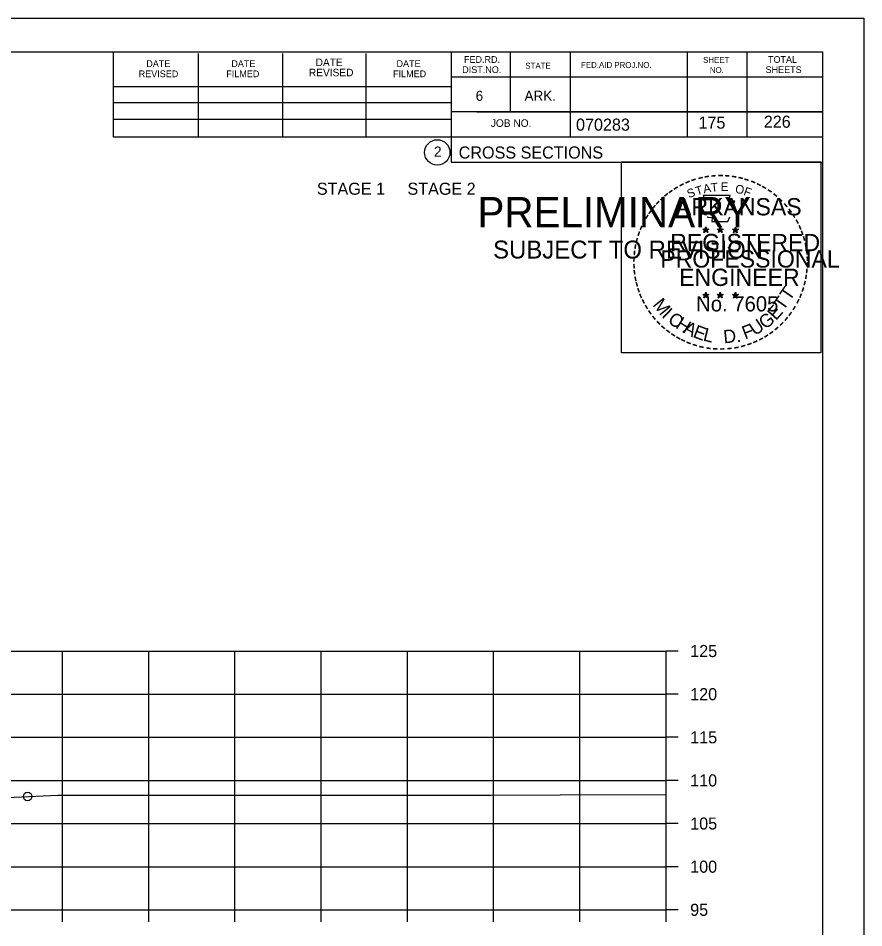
# Model space of a CAD drawing. Extents: x 1175611 to 1176402, y -433344 to -416213.
# Drawn here: x 1175845.8 to 1175943.9, y -427262.2 to -427156.7 of the extents above; entities that cross this region are included whole.
import ezdxf

# ---------------------------------------------------------------- set-up
doc = ezdxf.new("R2010")
doc.units = 0
for name, color, linetype in [('Default', 7, 'Continuous'), ('R_Axis', 7, 'Continuous'), ('R_Axis Annot', 7, 'Continuous'), ('R_Border', 7, 'Continuous'), ('R_Border Notes', 7, 'Continuous'), ('R_Border PE', 7, 'Continuous'), ('R_Border Prem', 7, 'Continuous'), ('R_Exist Surface', 7, 'Continuous'), ('R_Grid', 7, 'Continuous'), ('R_No Plot', 7, 'Continuous')]:
    doc.layers.add(name, color=color, linetype=linetype)

msp = doc.modelspace()

# ---------------------------------------------------------------- linework, layer by layer
at = {"layer": 'R_Axis'}
for p, q in [((1175920.97, -427260.09), (1175920.97, -427230.09)), ((1175922.37, -427230.09), (1175920.97, -427230.09)), ((1175922.37, -427235.09), (1175920.97, -427235.09)), ((1175922.37, -427240.09), (1175920.97, -427240.09)), ((1175922.37, -427245.09), (1175920.97, -427245.09)), ((1175922.37, -427250.09), (1175920.97, -427250.09)), ((1175922.37, -427255.09), (1175920.97, -427255.09)), ((1175640.97, -427260.09), (1175920.97, -427260.09)), ((1175850.97, -427261.49), (1175850.97, -427260.09)), ((1175860.97, -427261.49), (1175860.97, -427260.09)), ((1175870.97, -427261.49), (1175870.97, -427260.09)), ((1175880.97, -427261.49), (1175880.97, -427260.09)), ((1175890.97, -427261.49), (1175890.97, -427260.09)), ((1175900.97, -427261.49), (1175900.97, -427260.09)), ((1175910.97, -427261.49), (1175910.97, -427260.09)), ((1175920.97, -427261.49), (1175920.97, -427260.09)), ((1175922.37, -427260.09), (1175920.97, -427260.09))]:
    msp.add_line(p, q, dxfattribs=at)
at = {"layer": 'R_Border'}
for p, q in [((1175622.97, -427160.63), (1175939.15, -427160.63)), ((1175856.89, -427170.51), (1175856.89, -427160.63)), ((1175866.75, -427170.51), (1175866.75, -427160.83)), ((1175876.51, -427170.51), (1175876.51, -427160.83)), ((1175886.19, -427170.51), (1175886.19, -427160.83)), ((1175896.05, -427160.63), (1175896.05, -427173.43)), ((1175902.89, -427160.63), (1175902.89, -427167.57)), ((1175909.83, -427160.63), (1175909.83, -427170.51)), ((1175923.41, -427160.63), (1175923.41, -427170.51)), ((1175930.35, -427160.63), (1175930.35, -427170.51)), ((1175939.15, -427366.09), (1175939.15, -427160.63)), ((1175939.15, -427163.57), (1175896.05, -427163.57)), ((1175939.15, -427163.55), (1175939.15, -427163.55)), ((1175856.89, -427164.65), (1175896.05, -427164.65)), ((1175856.89, -427166.51), (1175896.05, -427166.51)), ((1175939.15, -427167.57), (1175896.05, -427167.57)), ((1175899.01, -427167.57), (1175939.15, -427167.57)), ((1175856.89, -427170.51), (1175856.89, -427168.45)), ((1175856.89, -427168.45), (1175896.05, -427168.45)), ((1175939.15, -427170.51), (1175856.89, -427170.51)), ((1175896.05, -427173.43), (1175939.15, -427173.43))]:
    msp.add_line(p, q, dxfattribs=at)
msp.add_circle((1175894.44, -427172.29), 1.47, dxfattribs=at)
at = {"layer": 'R_Border PE'}
for p, q in [((1175925.23, -427181.18), (1175925.58, -427181.29)), ((1175925.23, -427181.18), (1175925.49, -427181.22)), ((1175925.23, -427181.18), (1175925.47, -427181.3)), ((1175925.37, -427181.59), (1175925.58, -427181.29)), ((1175925.37, -427181.59), (1175925.49, -427181.34)), ((1175925.37, -427181.59), (1175925.58, -427181.37)), ((1175925.58, -427180.93), (1175925.54, -427181.18)), ((1175925.58, -427181.29), (1175925.58, -427180.93)), ((1175925.58, -427180.93), (1175925.63, -427181.18)), ((1175925.93, -427181.18), (1175925.58, -427181.29)), ((1175925.8, -427181.59), (1175925.58, -427181.29)), ((1175925.8, -427181.59), (1175925.58, -427181.37)), ((1175925.93, -427181.18), (1175925.64, -427181.23)), ((1175925.8, -427181.59), (1175925.66, -427181.3)), ((1175925.93, -427181.18), (1175925.73, -427181.28)), ((1175926.9, -427181.18), (1175927.25, -427181.29)), ((1175926.9, -427181.18), (1175927.16, -427181.22)), ((1175926.9, -427181.18), (1175927.14, -427181.3)), ((1175927.04, -427181.59), (1175927.25, -427181.29)), ((1175927.04, -427181.59), (1175927.16, -427181.34)), ((1175927.04, -427181.59), (1175927.25, -427181.37)), ((1175927.25, -427180.93), (1175927.21, -427181.18)), ((1175927.25, -427181.29), (1175927.25, -427180.93)), ((1175927.25, -427180.93), (1175927.3, -427181.18)), ((1175927.6, -427181.18), (1175927.25, -427181.29)), ((1175927.47, -427181.59), (1175927.25, -427181.29)), ((1175927.47, -427181.59), (1175927.25, -427181.37)), ((1175927.6, -427181.18), (1175927.31, -427181.23)), ((1175927.47, -427181.59), (1175927.33, -427181.3)), ((1175927.6, -427181.18), (1175927.4, -427181.28)), ((1175928.67, -427181.19), (1175929.02, -427181.3)), ((1175928.67, -427181.19), (1175928.92, -427181.24)), ((1175928.67, -427181.19), (1175928.91, -427181.31)), ((1175928.8, -427181.6), (1175929.02, -427181.3)), ((1175928.8, -427181.6), (1175928.93, -427181.36)), ((1175928.8, -427181.6), (1175929.02, -427181.38)), ((1175929.02, -427180.94), (1175928.98, -427181.19)), ((1175929.02, -427181.3), (1175929.02, -427180.94)), ((1175929.02, -427180.94), (1175929.07, -427181.19)), ((1175929.36, -427181.19), (1175929.02, -427181.3)), ((1175929.23, -427181.6), (1175929.02, -427181.3)), ((1175929.23, -427181.6), (1175929.02, -427181.39)), ((1175929.36, -427181.19), (1175929.08, -427181.24)), ((1175929.23, -427181.6), (1175929.09, -427181.31)), ((1175929.36, -427181.19), (1175929.16, -427181.29)), ((1175925.23, -427188.75), (1175925.58, -427188.86)), ((1175925.23, -427188.75), (1175925.48, -427188.8)), ((1175925.23, -427188.75), (1175925.47, -427188.87)), ((1175925.36, -427189.16), (1175925.58, -427188.86)), ((1175925.36, -427189.16), (1175925.49, -427188.92)), ((1175925.36, -427189.16), (1175925.58, -427188.94)), ((1175925.58, -427188.5), (1175925.54, -427188.75)), ((1175925.58, -427188.86), (1175925.58, -427188.5)), ((1175925.58, -427188.5), (1175925.63, -427188.75)), ((1175925.93, -427188.75), (1175925.58, -427188.86)), ((1175925.79, -427189.16), (1175925.58, -427188.86)), ((1175925.79, -427189.16), (1175925.58, -427188.95)), ((1175925.93, -427188.75), (1175925.64, -427188.8)), ((1175925.79, -427189.16), (1175925.66, -427188.87)), ((1175925.93, -427188.75), (1175925.72, -427188.85)), ((1175926.9, -427188.75), (1175927.25, -427188.86)), ((1175926.9, -427188.75), (1175927.15, -427188.8)), ((1175926.9, -427188.75), (1175927.14, -427188.87)), ((1175927.03, -427189.16), (1175927.25, -427188.86)), ((1175927.03, -427189.16), (1175927.16, -427188.92)), ((1175927.03, -427189.16), (1175927.25, -427188.94)), ((1175927.25, -427188.5), (1175927.21, -427188.75)), ((1175927.25, -427188.86), (1175927.25, -427188.5)), ((1175927.25, -427188.5), (1175927.3, -427188.75)), ((1175927.6, -427188.75), (1175927.25, -427188.86)), ((1175927.46, -427189.16), (1175927.25, -427188.86)), ((1175927.46, -427189.16), (1175927.25, -427188.95)), ((1175927.6, -427188.75), (1175927.31, -427188.8)), ((1175927.46, -427189.16), (1175927.32, -427188.87)), ((1175927.6, -427188.75), (1175927.39, -427188.85)), ((1175928.67, -427188.76), (1175929.02, -427188.87)), ((1175928.67, -427188.76), (1175928.92, -427188.81)), ((1175928.67, -427188.76), (1175928.9, -427188.88)), ((1175928.8, -427189.17), (1175929.02, -427188.87)), ((1175928.8, -427189.17), (1175928.93, -427188.93)), ((1175928.8, -427189.17), (1175929.01, -427188.95)), ((1175929.02, -427188.51), (1175928.97, -427188.76)), ((1175929.23, -427189.17), (1175929.01, -427188.96)), ((1175929.02, -427188.87), (1175929.02, -427188.51)), ((1175929.02, -427188.51), (1175929.06, -427188.76)), ((1175929.36, -427188.76), (1175929.02, -427188.87)), ((1175929.23, -427189.17), (1175929.02, -427188.87)), ((1175929.36, -427188.76), (1175929.08, -427188.81)), ((1175929.23, -427189.17), (1175929.09, -427188.88)), ((1175929.36, -427188.76), (1175929.16, -427188.86))]:
    msp.add_line(p, q, dxfattribs=at)
for points in [[(1175925.28, -427177.3), (1175925.54, -427178.13)], [(1175928.79, -427178.22), (1175928.93, -427177.94), (1175928.24, -427177.96), (1175928.39, -427177.3), (1175925.28, -427177.3)], [(1175925.77, -427179.72), (1175925.77, -427179.81), (1175926.33, -427179.83), (1175926.28, -427180.3), (1175928.15, -427180.3), (1175928.35, -427179.77)], [(1175925.58, -427180.93), (1175925.8, -427181.59), (1175925.23, -427181.18), (1175925.93, -427181.18), (1175925.37, -427181.59), (1175925.58, -427180.93)], [(1175927.25, -427180.93), (1175927.47, -427181.59), (1175926.9, -427181.18), (1175927.6, -427181.18), (1175927.04, -427181.59), (1175927.25, -427180.93)], [(1175929.02, -427180.94), (1175929.23, -427181.6), (1175928.67, -427181.19), (1175929.36, -427181.19), (1175928.8, -427181.6), (1175929.02, -427180.94)], [(1175925.58, -427188.5), (1175925.79, -427189.16), (1175925.23, -427188.75), (1175925.93, -427188.75), (1175925.36, -427189.16), (1175925.58, -427188.5)], [(1175927.25, -427188.5), (1175927.46, -427189.16), (1175926.9, -427188.75), (1175927.6, -427188.75), (1175927.03, -427189.16), (1175927.25, -427188.5)], [(1175929.02, -427188.51), (1175929.23, -427189.17), (1175928.67, -427188.76), (1175929.36, -427188.76), (1175928.8, -427189.17), (1175929.02, -427188.51)]]:
    msp.add_lwpolyline(points, dxfattribs=at)
for centre, radius in [((1175925.58, -427181.29), 0.172), ((1175925.58, -427181.29), 0.145), ((1175925.58, -427181.29), 0.116), ((1175925.58, -427181.29), 0.0991), ((1175925.58, -427181.29), 0.0747), ((1175925.58, -427181.29), 0.0495), ((1175925.58, -427181.29), 0.0296), ((1175927.25, -427181.29), 0.172), ((1175927.25, -427181.29), 0.145), ((1175927.25, -427181.29), 0.116), ((1175927.25, -427181.29), 0.0991), ((1175927.25, -427181.29), 0.0747), ((1175927.25, -427181.29), 0.0495), ((1175927.25, -427181.29), 0.0296), ((1175929.02, -427181.3), 0.172), ((1175929.02, -427181.3), 0.145), ((1175929.02, -427181.3), 0.116), ((1175929.02, -427181.3), 0.0991), ((1175929.02, -427181.3), 0.0747), ((1175929.02, -427181.3), 0.0495), ((1175929.02, -427181.3), 0.0296), ((1175925.58, -427188.86), 0.172), ((1175925.58, -427188.86), 0.145), ((1175925.58, -427188.86), 0.116), ((1175925.58, -427188.86), 0.0991), ((1175925.58, -427188.86), 0.0747), ((1175925.58, -427188.86), 0.0495), ((1175925.58, -427188.86), 0.0296), ((1175927.25, -427188.86), 0.172), ((1175927.25, -427188.86), 0.145), ((1175927.25, -427188.86), 0.116), ((1175927.25, -427188.86), 0.0991), ((1175927.25, -427188.86), 0.0747), ((1175927.25, -427188.86), 0.0495), ((1175927.25, -427188.86), 0.0296), ((1175929.01, -427188.87), 0.172), ((1175929.01, -427188.87), 0.145), ((1175929.01, -427188.87), 0.116), ((1175929.01, -427188.87), 0.0991), ((1175929.01, -427188.87), 0.0747), ((1175929.01, -427188.87), 0.0495), ((1175929.01, -427188.87), 0.0296)]:
    msp.add_circle(centre, radius, dxfattribs=at)
at = {"layer": 'R_Exist Surface'}
msp.add_lwpolyline([(1175838.55, -427247.33), (1175850.44, -427246.8), (1175883.78, -427246.8), (1175900.6, -427246.8), (1175908.68, -427246.76), (1175920.97, -427246.71)], dxfattribs=at)
at = {"layer": 'R_Grid'}
for p, q in [((1175640.97, -427230.09), (1175920.97, -427230.09)), ((1175850.97, -427260.09), (1175850.97, -427230.09)), ((1175860.97, -427260.09), (1175860.97, -427230.09)), ((1175870.97, -427260.09), (1175870.97, -427230.09)), ((1175880.97, -427260.09), (1175880.97, -427230.09)), ((1175890.97, -427260.09), (1175890.97, -427230.09)), ((1175900.97, -427260.09), (1175900.97, -427230.09)), ((1175910.97, -427260.09), (1175910.97, -427230.09)), ((1175920.97, -427260.09), (1175920.97, -427230.09)), ((1175640.97, -427235.09), (1175920.97, -427235.09)), ((1175640.97, -427240.09), (1175920.97, -427240.09)), ((1175640.97, -427245.09), (1175920.97, -427245.09)), ((1175640.97, -427250.09), (1175920.97, -427250.09)), ((1175640.97, -427255.09), (1175920.97, -427255.09)), ((1175640.97, -427260.09), (1175920.97, -427260.09))]:
    msp.add_line(p, q, dxfattribs=at)
at = {"layer": 'R_No Plot'}
msp.add_line((1175610.57, -427156.73), (1175943.91, -427156.73), dxfattribs=at)
for points in [[(1175610.57, -427156.73), (1175943.91, -427156.73), (1175943.91, -427370.07), (1175610.57, -427370.07)], [(1175915.82, -427173.39), (1175938.92, -427173.39), (1175938.92, -427195.54), (1175915.82, -427195.54)]]:
    msp.add_lwpolyline(points, close=True, dxfattribs=at)
msp.add_circle((1175846.93, -427246.95), 0.5, dxfattribs=at)

# ---------------------------------------------------------------- texts
at = {"layer": 'Default'}
msp.add_text('STAGE 1     STAGE 2', height=1.4, dxfattribs=at).set_placement((1175880.47, -427177.2))
at = {"layer": 'R_Axis Annot'}
for s, p in [('125', (1175923.77, -427230.79)), ('120', (1175923.77, -427235.79)), ('115', (1175923.77, -427240.79)), ('110', (1175923.77, -427245.79)), ('105', (1175923.77, -427250.79)), ('100', (1175923.77, -427255.79)), ('95', (1175923.77, -427260.79))]:
    msp.add_text(s, height=1.4, dxfattribs=at).set_placement(p)
at = {"layer": 'R_Border'}
for s, height, p in [('DATE', 0.782, (1175860.69, -427162.39)), ('DATE', 0.782, (1175870.55, -427162.39)), ('DATE', 0.879, (1175880.33, -427162.29)), ('DATE', 0.782, (1175889.71, -427162.39)), ('FED.RD.', 0.782, (1175897.53, -427161.91)), ('STATE', 0.684, (1175904.65, -427162.59)), ('FED.AID PROJ.NO.', 0.684, (1175911.11, -427162.49)), ('SHEET', 0.684, (1175925.27, -427161.91)), ('TOTAL', 0.782, (1175932.79, -427161.91)), ('REVISED', 0.782, (1175859.81, -427163.57)), ('FILMED', 0.782, (1175869.97, -427163.57)), ('REVISED', 0.879, (1175879.55, -427163.47)), ('FILMED', 0.782, (1175889.31, -427163.57)), ('DIST.NO.', 0.782, (1175897.33, -427163.09)), ('NO.', 0.684, (1175926.05, -427163.09)), ('SHEETS', 0.782, (1175932.51, -427163.09)), ('6', 1.17, (1175898.89, -427166.31)), ('ARK.', 1.172, (1175904.55, -427166.31)), ('JOB NO.', 0.879, (1175900.65, -427169.33)), ('070283', 1.4, (1175910.53, -427169.77)), ('2', 1.17, (1175894.06, -427172.78)), ('CROSS SECTIONS', 1.4, (1175896.92, -427173))]:
    msp.add_text(s, height=height, rotation=360, dxfattribs=at).set_placement(p)
at = {"layer": 'R_Border Notes'}
for s, p in [('175', (1175924.73, -427169.54)), ('226', (1175932.3, -427169.43))]:
    msp.add_text(s, height=1.4, dxfattribs=at).set_placement(p)
at = {"layer": 'R_Border PE'}
for s, height, rotation, p in [('-', 1.6, 24.3072, (1175923.39, -427176.44)), ('-', 1.6, 19.1761, (1175924.02, -427176.17)), ('-', 1.6, 13.6301, (1175924.77, -427175.93)), ('-', 1.6, 10.2193, (1175925.45, -427175.77)), ('-', 1.6, 5.8968, (1175926.18, -427175.66)), ('-', 1.6, 0.1862, (1175926.95, -427175.59)), ('-', 1.6, 357.743, (1175927.67, -427175.6)), ('-', 1.6, 352.1617, (1175928.42, -427175.66)), ('-', 1.6, 347.2049, (1175929.14, -427175.77)), ('-', 1.6, 342.3362, (1175929.77, -427175.93)), ('-', 1.6, 337.8551, (1175930.51, -427176.15)), ('-', 1.6, 36.2317, (1175921.58, -427177.53)), ('-', 1.6, 34.0636, (1175922.16, -427177.13)), ('-', 1.6, 28.7918, (1175922.76, -427176.76)), ('S', 1, 21.594, (1175923.63, -427177.62)), ('T', 1, 16.4036, (1175924.54, -427177.29)), ('A', 1, 11.2132, (1175925.37, -427177.04)), ('T', 1, 6.0228, (1175926.22, -427176.88)), ('E', 1, 0.8323, (1175927.32, -427176.77)), ('O', 1, 350.4515, (1175928.93, -427176.98)), ('F', 1, 340.0707, (1175929.88, -427177.2)), ('-', 1.6, 334.1211, (1175931.14, -427176.42)), ('-', 1.6, 329.6409, (1175931.72, -427176.7)), ('-', 1.6, 325.8627, (1175932.36, -427177.07)), ('-', 1.6, 42.9622, (1175920.67, -427178.32)), ('-', 1.6, 38.9507, (1175921.1, -427177.9)), ('ARKANSAS', 2, 360, (1175922.13, -427179.59)), ('-', 1.6, 320.5297, (1175932.97, -427177.49)), ('-', 1.6, 315.5786, (1175933.57, -427177.98)), ('-', 1.6, 50.6142, (1175919.82, -427179.28)), ('-', 1.6, 48.423, (1175920.22, -427178.8)), ('-', 1.6, 309.8797, (1175934.14, -427178.53)), ('-', 1.6, 306.6522, (1175934.66, -427179.13)), ('-', 1.6, 58.0706, (1175919.08, -427180.38)), ('-', 1.6, 54.2325, (1175919.41, -427179.85)), ('-', 1.4, 303.6753, (1175935.15, -427179.7)), ('-', 1.6, 67.7743, (1175918.51, -427181.6)), ('-', 1.6, 62.8713, (1175918.77, -427180.99)), ('-', 1.6, 299.6684, (1175935.47, -427180.31)), ('-', 1.6, 294.6628, (1175935.79, -427180.92)), ('-', 1.6, 72.3945, (1175918.29, -427182.23)), ('REGISTERED', 2, 360, (1175921.45, -427183.74)), ('DWB', 0.01, 360, (1175925.57, -427181.3)), ('DWB', 0.01, 360, (1175927.24, -427181.3)), ('DWB', 0.01, 360, (1175929, -427181.31)), ('-', 1.6, 290.5728, (1175936.05, -427181.5)), ('-', 1.6, 81.2013, (1175917.96, -427183.66)), ('-', 1.6, 75.461, (1175918.09, -427182.95)), ('-', 1.6, 285.1233, (1175936.28, -427182.08)), ('-', 1.6, 280.5493, (1175936.48, -427182.82)), ('-', 1.6, 85.1863, (1175917.89, -427184.35)), ('PROFESSIONAL', 2, 360, (1175920.3, -427185.64)), ('-', 1.6, 276.5962, (1175936.65, -427183.59)), ('-', 1.6, 89.0622, (1175917.86, -427185.05)), ('-', 1.6, 274.3301, (1175936.71, -427184.31)), ('-', 1.6, 269.9407, (1175936.74, -427184.94)), ('-', 1.6, 94.1959, (1175917.9, -427185.78)), ('-', 1.6, 98.9479, (1175917.97, -427186.44)), ('ENGINEER', 2, 360, (1175922.49, -427187.77)), ('-', 1.6, 263.5172, (1175936.72, -427185.61)), ('-', 1.6, 101.7149, (1175918.1, -427187.18)), ('-', 1.6, 255.7626, (1175936.54, -427186.94)), ('-', 1.6, 260.9953, (1175936.65, -427186.26)), ('-', 1.6, 105.4578, (1175918.27, -427187.77)), ('-', 1.6, 109.0874, (1175918.48, -427188.4)), ('T', 1.54, 55.055, (1175935.3, -427189.6)), ('-', 1.6, 252.8681, (1175936.36, -427187.66)), ('-', 1.6, 114.0643, (1175918.73, -427189)), ('-', 1.6, 115.7289, (1175919.04, -427189.62)), ('M', 1.54, 308.9175, (1175919.35, -427189.97)), ('No. 7605', 1.757, 360, (1175924.46, -427190.72)), ('DWB', 0.01, 360, (1175925.56, -427188.87)), ('DWB', 0.01, 360, (1175927.23, -427188.87)), ('DWB', 0.01, 360, (1175929, -427188.88)), ('T', 1.54, 55.055, (1175934.57, -427190.72)), ('-', 1.6, 244.6197, (1175935.87, -427188.96)), ('-', 1.6, 247.8887, (1175936.14, -427188.33)), ('-', 1.6, 120.4471, (1175919.4, -427190.2)), ('I', 1.54, 316.4636, (1175920.39, -427191.29)), ('E', 1.54, 48.7313, (1175933.72, -427191.85)), ('-', 1.6, 239.0712, (1175935.48, -427189.71)), ('-', 1.6, 125.8934, (1175919.8, -427190.76)), ('-', 1.6, 130.7181, (1175920.26, -427191.32)), ('C', 1.54, 324.0197, (1175921.06, -427191.92)), ('H', 1.54, 327.5342, (1175921.97, -427192.57)), ('G', 1.54, 38.2173, (1175932.47, -427192.87)), ('-', 1.6, 231.2538, (1175934.65, -427190.93)), ('-', 1.6, 233.8452, (1175935.08, -427190.36)), ('-', 1.6, 134.2238, (1175920.78, -427191.86)), ('-', 1.6, 138.9338, (1175921.3, -427192.33)), ('A', 1.54, 332.5513, (1175922.83, -427193.11)), ('E', 1.54, 339.2068, (1175923.99, -427193.67)), ('F', 1.54, 20.8202, (1175930.13, -427193.99)), ('U', 1.54, 34.4052, (1175931.27, -427193.6)), ('-', 1.6, 221.0851, (1175933.65, -427192)), ('-', 1.6, 225.7653, (1175934.17, -427191.49)), ('-', 1.6, 144.6463, (1175921.86, -427192.73)), ('-', 1.6, 148.0898, (1175922.42, -427193.1)), ('L', 1.54, 346.2929, (1175925.18, -427194.09)), ('D.', 1.54, 5.2602, (1175927.68, -427194.43)), ('-', 1.6, 212.2491, (1175932.56, -427192.86)), ('-', 1.6, 215.7363, (1175933.1, -427192.48)), ('-', 1.6, 151.5704, (1175923, -427193.43)), ('-', 1.6, 154.6002, (1175923.52, -427193.67)), ('-', 1.6, 158.5612, (1175924.15, -427193.93)), ('-', 1.6, 162.7983, (1175924.83, -427194.14)), ('-', 1.6, 195.4743, (1175930.09, -427194.04)), ('-', 1.6, 200.7184, (1175930.76, -427193.8)), ('-', 1.6, 204.2516, (1175931.38, -427193.53)), ('-', 1.6, 207.3568, (1175932.01, -427193.21)), ('-', 1.6, 167.5555, (1175925.55, -427194.31)), ('-', 1.6, 173.1155, (1175926.32, -427194.42)), ('-', 1.6, 176.5183, (1175927.07, -427194.47)), ('-', 1.6, 181.5918, (1175927.81, -427194.45)), ('-', 1.6, 185.8167, (1175928.62, -427194.37)), ('-', 1.6, 191.2858, (1175929.36, -427194.24))]:
    msp.add_text(s, height=height, rotation=rotation, dxfattribs=at).set_placement(p)
at = {"layer": 'R_Border Prem'}
for s, height, p in [('PRELIMINARY', 3.5, (1175899.1, -427180.96)), ('DWB', 0.01, (1175899.85, -427179.11)), ('SUBJECT TO REVISION', 2.0751, (1175900.91, -427184.59))]:
    msp.add_text(s, height=height, rotation=360, dxfattribs=at).set_placement(p)

doc.saveas('drawing.dxf')
